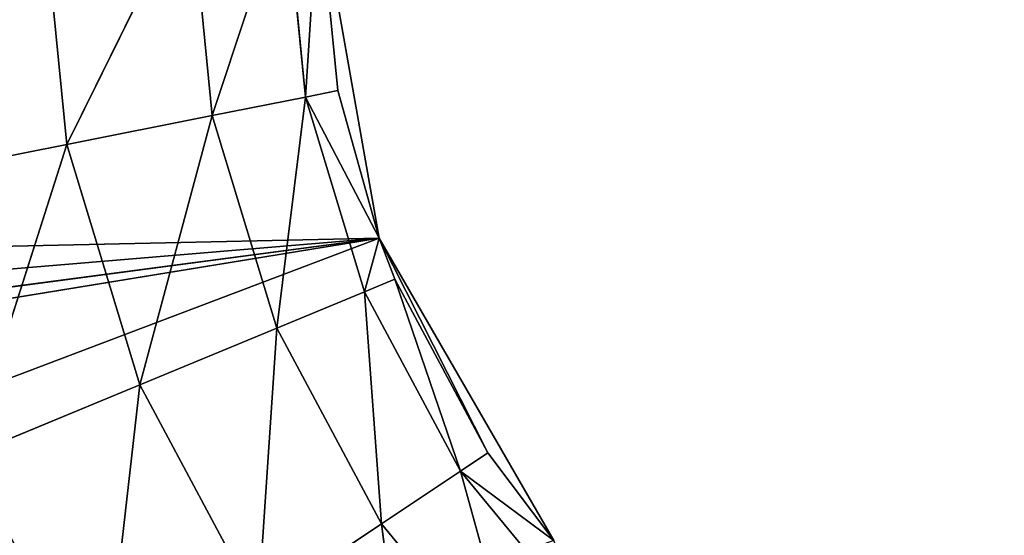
# Model space of a CAD drawing. Extents: x 14 to 217, y 27 to 186.
# Tile 397 of 656: x 81.246 to 82.715, y 78.941 to 79.71. Entities that reach past the tile are written whole.
import ezdxf

# ---------------------------------------------------------------- set-up
doc = ezdxf.new("R2010")
doc.units = 0
doc.header["$LTSCALE"] = 25.4
doc.layers.get('0').update_dxf_attribs({"color": 13, "linetype": 'CONTINUOUS'})

# ---------------------------------------------------------------- blocks, each defined once
blk = doc.blocks.new('PROFILE-RECESSED-T-CONNECT')
at = {"color": 0}
for p, q in [((68.0568, 14.7135, 106.4024), (68.3302, 14.5714, 106.348)), ((68.0568, 14.7135, 106.4024), (68.3302, 14.5714, 106.348)), ((68.1815, 14.7135, 106.8134), (68.3302, 14.5714, 106.348)), ((68.1815, 14.7135, 106.8134), (68.3302, 14.5714, 106.348)), ((68.1815, 14.7135, 106.8134), (68.439, 14.5714, 106.7067)), ((68.1815, 14.7135, 106.8134), (68.439, 14.5714, 106.7067)), ((68.3839, 14.7135, 107.1922), (68.439, 14.5714, 106.7067)), ((68.3839, 14.7135, 107.1922), (68.439, 14.5714, 106.7067)), ((68.2934, 14.5714, 105.9749), (68.3302, 14.5714, 106.348)), ((68.2934, 14.5714, 105.9749), (68.3302, 14.5714, 106.348)), ((68.3302, 14.5714, 106.348), (68.5147, 14.3502, 105.9749)), ((68.3302, 14.5714, 106.348), (68.5147, 14.3502, 105.9749)), ((68.3302, 14.5714, 106.348), (68.5472, 14.3502, 106.3048)), ((68.3302, 14.5714, 106.348), (68.5472, 14.3502, 106.3048)), ((68.3302, 14.5714, 106.348), (68.439, 14.5714, 106.7067)), ((68.3302, 14.5714, 106.348), (68.439, 14.5714, 106.7067)), ((68.439, 14.5714, 106.7067), (68.5472, 14.3502, 106.3048)), ((68.439, 14.5714, 106.7067), (68.5472, 14.3502, 106.3048)), ((68.439, 14.5714, 106.7067), (68.6434, 14.3502, 106.622)), ((68.439, 14.5714, 106.7067), (68.6434, 14.3502, 106.622)), ((68.439, 14.5714, 106.7067), (68.6157, 14.5714, 107.0373)), ((68.439, 14.5714, 106.7067), (68.6157, 14.5714, 107.0373)), ((68.6157, 14.5714, 107.0373), (68.6434, 14.3502, 106.622)), ((68.6157, 14.5714, 107.0373), (68.6434, 14.3502, 106.622)), ((68.6157, 14.5714, 107.0373), (68.7997, 14.3502, 106.9144)), ((68.6157, 14.5714, 107.0373), (68.7997, 14.3502, 106.9144)), ((68.8535, 14.5714, 107.3271), (68.7997, 14.3502, 106.9144)), ((68.8535, 14.5714, 107.3271), (68.7997, 14.3502, 106.9144)), ((68.5147, 14.3502, 105.9749), (68.5472, 14.3502, 106.3048)), ((68.5147, 14.3502, 105.9749), (68.5472, 14.3502, 106.3048)), ((68.5472, 14.3502, 106.3048), (68.6567, 14.0714, 105.9749)), ((68.5472, 14.3502, 106.3048), (68.6567, 14.0714, 105.9749)), ((68.5472, 14.3502, 106.3048), (68.6865, 14.0714, 106.2771)), ((68.5472, 14.3502, 106.3048), (68.6865, 14.0714, 106.2771)), ((68.5472, 14.3502, 106.3048), (68.6434, 14.3502, 106.622)), ((68.5472, 14.3502, 106.3048), (68.6434, 14.3502, 106.622)), ((68.6434, 14.3502, 106.622), (68.6865, 14.0714, 106.2771)), ((68.6434, 14.3502, 106.622), (68.6865, 14.0714, 106.2771)), ((68.6434, 14.3502, 106.622), (68.7746, 14.0714, 106.5677)), ((68.6434, 14.3502, 106.622), (68.7746, 14.0714, 106.5677)), ((68.6434, 14.3502, 106.622), (68.7997, 14.3502, 106.9144)), ((68.6434, 14.3502, 106.622), (68.7997, 14.3502, 106.9144)), ((68.7997, 14.3502, 106.9144), (68.7746, 14.0714, 106.5677)), ((68.7997, 14.3502, 106.9144), (68.7746, 14.0714, 106.5677)), ((68.7997, 14.3502, 106.9144), (68.9178, 14.0714, 106.8355)), ((68.7997, 14.3502, 106.9144), (68.9178, 14.0714, 106.8355)), ((68.7997, 14.3502, 106.9144), (69.01, 14.3502, 107.1706)), ((68.7997, 14.3502, 106.9144), (69.01, 14.3502, 107.1706)), ((69.01, 14.3502, 107.1706), (68.9178, 14.0714, 106.8355)), ((69.01, 14.3502, 107.1706), (68.9178, 14.0714, 106.8355)), ((68.6567, 14.0714, 105.9749), (68.6865, 14.0714, 106.2771)), ((68.6567, 14.0714, 105.9749), (68.6865, 14.0714, 106.2771)), ((68.7961, 13.7624, 106.488), (68.6865, 14.0714, 106.2771)), ((68.6865, 14.0714, 106.2771), (68.7746, 14.0714, 106.5677)), ((68.7345, 13.7624, 106.2676), (68.6865, 14.0714, 106.2771)), ((68.7961, 13.7624, 106.488), (68.6865, 14.0714, 106.2771)), ((68.7345, 13.7624, 106.2676), (68.6865, 14.0714, 106.2771)), ((68.7057, 13.7624, 105.9749), (68.6865, 14.0714, 106.2771)), ((68.7057, 13.7624, 105.9749), (68.6865, 14.0714, 106.2771)), ((68.6865, 14.0714, 106.2771), (68.7746, 14.0714, 106.5677)), ((68.8198, 13.7624, 106.549), (68.7746, 14.0714, 106.5677)), ((68.7746, 14.0714, 106.5677), (68.9178, 14.0714, 106.8355)), ((68.8198, 13.7624, 106.549), (68.7746, 14.0714, 106.5677)), ((68.7961, 13.7624, 106.488), (68.7746, 14.0714, 106.5677)), ((68.7961, 13.7624, 106.488), (68.7746, 14.0714, 106.5677)), ((68.7746, 14.0714, 106.5677), (68.9178, 14.0714, 106.8355)), ((68.8198, 13.7624, 106.549), (68.9178, 14.0714, 106.8355)), ((68.8198, 13.7624, 106.549), (68.9178, 14.0714, 106.8355)), ((69.0566, 13.7624, 106.9391), (68.9178, 14.0714, 106.8355)), ((68.9178, 14.0714, 106.8355), (69.1104, 14.0714, 107.0702)), ((68.9585, 13.7624, 106.8083), (68.9178, 14.0714, 106.8355)), ((69.0566, 13.7624, 106.9391), (68.9178, 14.0714, 106.8355)), ((68.9585, 13.7624, 106.8083), (68.9178, 14.0714, 106.8355)), ((68.9178, 14.0714, 106.8355), (69.1104, 14.0714, 107.0702)), ((68.7057, 4.5648, 105.9749), (68.7345, 13.7624, 106.2676)), ((68.7057, 4.5648, 105.9749), (68.7345, 13.7624, 106.2676)), ((68.7057, 13.7624, 105.9749), (68.7345, 13.7624, 106.2676)), ((68.7057, 13.7624, 105.9749), (68.7345, 13.7624, 106.2676)), ((68.7961, 4.5648, 106.488), (68.7345, 13.7624, 106.2676)), ((68.7345, 13.7624, 106.2676), (68.7961, 13.7624, 106.488)), ((68.7961, 4.5648, 106.488), (68.7345, 13.7624, 106.2676)), ((68.7345, 13.7624, 106.2676), (68.7961, 13.7624, 106.488)), ((68.7961, 13.7624, 106.488), (68.7961, 4.5648, 106.488)), ((68.7961, 4.5648, 106.488), (68.9585, 13.7624, 106.8083)), ((68.7961, 4.5648, 106.488), (68.9585, 13.7624, 106.8083)), ((68.7961, 4.5648, 106.488), (68.8198, 13.7624, 106.549)), ((68.7961, 4.5648, 106.488), (68.8198, 13.7624, 106.549)), ((68.7961, 13.7624, 106.488), (68.7961, 4.5648, 106.488)), ((68.7961, 13.7624, 106.488), (68.8198, 13.7624, 106.549)), ((68.7961, 13.7624, 106.488), (68.8198, 13.7624, 106.549)), ((68.8198, 13.7624, 106.549), (68.9585, 13.7624, 106.8083)), ((68.8198, 13.7624, 106.549), (68.9585, 13.7624, 106.8083)), ((69.0566, 4.5648, 106.9391), (68.9585, 13.7624, 106.8083)), ((68.9585, 13.7624, 106.8083), (69.0566, 13.7624, 106.9391)), ((69.0566, 4.5648, 106.9391), (68.9585, 13.7624, 106.8083)), ((68.9585, 13.7624, 106.8083), (69.0566, 13.7624, 106.9391)), ((49.048, 4.5648, 113.9749), (68.7961, 4.5648, 106.488)), ((49.048, 4.5648, 113.9749), (68.7961, 4.5648, 106.488)), ((56.5557, 4.5648, 108.4864), (68.7961, 4.5648, 106.488)), ((56.5557, 4.5648, 108.4864), (68.7961, 4.5648, 106.488)), ((57.1563, 4.5648, 108.0255), (68.7961, 4.5648, 106.488)), ((57.1563, 4.5648, 108.0255), (68.7961, 4.5648, 106.488)), ((68.7961, 4.5648, 106.488), (57.6171, 4.5648, 107.4249)), ((68.7961, 4.5648, 106.488), (57.6171, 4.5648, 107.4249)), ((57.9068, 4.5648, 106.7255), (68.7961, 4.5648, 106.488)), ((57.9068, 4.5648, 106.7255), (68.7961, 4.5648, 106.488)), ((68.7057, 4.5648, 105.9749), (68.7961, 4.5648, 106.488)), ((68.7057, 4.5648, 105.9749), (68.7961, 4.5648, 106.488)), ((68.7961, 4.5648, 106.488), (69.0566, 4.5648, 106.9391)), ((68.7961, 4.5648, 106.488), (69.0566, 4.5648, 106.9391))]:
    blk.add_line(p, q, dxfattribs=at)
mesh = blk.add_polyface(dxfattribs=at)
corners = [(68.127, 14.7624, 107.3639), (68.3839, 14.7135, 107.1922), (68.1815, 14.7135, 106.8134)]
mesh.append_faces([[corners[k] for k in face] for face in [(0, 1, 2)]], dxfattribs={"color": 0})
mesh = blk.add_polyface(dxfattribs=at)
corners = [(68.0568, 14.7135, 106.4024), (68.2934, 14.5714, 105.9749), (68.0147, 14.7135, 105.9749)]
mesh.append_faces([[corners[k] for k in face] for face in [(0, 1, 2)]], dxfattribs={"color": 0})
mesh = blk.add_polyface(dxfattribs=at)
corners = [(68.0568, 14.7135, 106.4024), (68.3302, 14.5714, 106.348), (68.2934, 14.5714, 105.9749)]
mesh.append_faces([[corners[k] for k in face] for face in [(0, 1, 2)]], dxfattribs={"color": 0})
mesh = blk.add_polyface(dxfattribs=at)
corners = [(68.1815, 14.7135, 106.8134), (68.3302, 14.5714, 106.348), (68.0568, 14.7135, 106.4024)]
mesh.append_faces([[corners[k] for k in face] for face in [(0, 1, 2)]], dxfattribs={"color": 0})
mesh = blk.add_polyface(dxfattribs=at)
corners = [(68.1815, 14.7135, 106.8134), (68.439, 14.5714, 106.7067), (68.3302, 14.5714, 106.348)]
mesh.append_faces([[corners[k] for k in face] for face in [(0, 1, 2)]], dxfattribs={"color": 0})
mesh = blk.add_polyface(dxfattribs=at)
corners = [(68.3839, 14.7135, 107.1922), (68.439, 14.5714, 106.7067), (68.1815, 14.7135, 106.8134)]
mesh.append_faces([[corners[k] for k in face] for face in [(0, 1, 2)]], dxfattribs={"color": 0})
mesh = blk.add_polyface(dxfattribs=at)
corners = [(68.3839, 14.7135, 107.1922), (68.6157, 14.5714, 107.0373), (68.439, 14.5714, 106.7067)]
mesh.append_faces([[corners[k] for k in face] for face in [(0, 1, 2)]], dxfattribs={"color": 0})
mesh = blk.add_polyface(dxfattribs=at)
corners = [(68.3302, 14.5714, 106.348), (68.5147, 14.3502, 105.9749), (68.2934, 14.5714, 105.9749)]
mesh.append_faces([[corners[k] for k in face] for face in [(0, 1, 2)]], dxfattribs={"color": 0})
mesh = blk.add_polyface(dxfattribs=at)
corners = [(68.3302, 14.5714, 106.348), (68.5472, 14.3502, 106.3048), (68.5147, 14.3502, 105.9749)]
mesh.append_faces([[corners[k] for k in face] for face in [(0, 1, 2)]], dxfattribs={"color": 0})
mesh = blk.add_polyface(dxfattribs=at)
corners = [(68.439, 14.5714, 106.7067), (68.5472, 14.3502, 106.3048), (68.3302, 14.5714, 106.348)]
mesh.append_faces([[corners[k] for k in face] for face in [(0, 1, 2)]], dxfattribs={"color": 0})
mesh = blk.add_polyface(dxfattribs=at)
corners = [(68.439, 14.5714, 106.7067), (68.6434, 14.3502, 106.622), (68.5472, 14.3502, 106.3048)]
mesh.append_faces([[corners[k] for k in face] for face in [(0, 1, 2)]], dxfattribs={"color": 0})
mesh = blk.add_polyface(dxfattribs=at)
corners = [(68.6157, 14.5714, 107.0373), (68.6434, 14.3502, 106.622), (68.439, 14.5714, 106.7067)]
mesh.append_faces([[corners[k] for k in face] for face in [(0, 1, 2)]], dxfattribs={"color": 0})
mesh = blk.add_polyface(dxfattribs=at)
corners = [(68.6157, 14.5714, 107.0373), (68.7997, 14.3502, 106.9144), (68.6434, 14.3502, 106.622)]
mesh.append_faces([[corners[k] for k in face] for face in [(0, 1, 2)]], dxfattribs={"color": 0})
mesh = blk.add_polyface(dxfattribs=at)
corners = [(68.8535, 14.5714, 107.3271), (68.7997, 14.3502, 106.9144), (68.6157, 14.5714, 107.0373)]
mesh.append_faces([[corners[k] for k in face] for face in [(0, 1, 2)]], dxfattribs={"color": 0})
mesh = blk.add_polyface(dxfattribs=at)
corners = [(68.8535, 14.5714, 107.3271), (69.01, 14.3502, 107.1706), (68.7997, 14.3502, 106.9144)]
mesh.append_faces([[corners[k] for k in face] for face in [(0, 1, 2)]], dxfattribs={"color": 0})
mesh = blk.add_polyface(dxfattribs=at)
corners = [(68.5472, 14.3502, 106.3048), (68.6567, 14.0714, 105.9749), (68.5147, 14.3502, 105.9749)]
mesh.append_faces([[corners[k] for k in face] for face in [(0, 1, 2)]], dxfattribs={"color": 0})
mesh = blk.add_polyface(dxfattribs=at)
corners = [(68.5472, 14.3502, 106.3048), (68.6865, 14.0714, 106.2771), (68.6567, 14.0714, 105.9749)]
mesh.append_faces([[corners[k] for k in face] for face in [(0, 1, 2)]], dxfattribs={"color": 0})
mesh = blk.add_polyface(dxfattribs=at)
corners = [(68.6434, 14.3502, 106.622), (68.6865, 14.0714, 106.2771), (68.5472, 14.3502, 106.3048)]
mesh.append_faces([[corners[k] for k in face] for face in [(0, 1, 2)]], dxfattribs={"color": 0})
mesh = blk.add_polyface(dxfattribs=at)
corners = [(68.6434, 14.3502, 106.622), (68.7746, 14.0714, 106.5677), (68.6865, 14.0714, 106.2771)]
mesh.append_faces([[corners[k] for k in face] for face in [(0, 1, 2)]], dxfattribs={"color": 0})
mesh = blk.add_polyface(dxfattribs=at)
corners = [(68.7997, 14.3502, 106.9144), (68.7746, 14.0714, 106.5677), (68.6434, 14.3502, 106.622)]
mesh.append_faces([[corners[k] for k in face] for face in [(0, 1, 2)]], dxfattribs={"color": 0})
mesh = blk.add_polyface(dxfattribs=at)
corners = [(68.7997, 14.3502, 106.9144), (68.9178, 14.0714, 106.8355), (68.7746, 14.0714, 106.5677)]
mesh.append_faces([[corners[k] for k in face] for face in [(0, 1, 2)]], dxfattribs={"color": 0})
mesh = blk.add_polyface(dxfattribs=at)
corners = [(69.01, 14.3502, 107.1706), (68.9178, 14.0714, 106.8355), (68.7997, 14.3502, 106.9144)]
mesh.append_faces([[corners[k] for k in face] for face in [(0, 1, 2)]], dxfattribs={"color": 0})
mesh = blk.add_polyface(dxfattribs=at)
corners = [(69.01, 14.3502, 107.1706), (69.1104, 14.0714, 107.0702), (68.9178, 14.0714, 106.8355)]
mesh.append_faces([[corners[k] for k in face] for face in [(0, 1, 2)]], dxfattribs={"color": 0})
mesh = blk.add_polyface(dxfattribs=at)
corners = [(68.6865, 14.0714, 106.2771), (68.7057, 13.7624, 105.9749), (68.6567, 14.0714, 105.9749)]
mesh.append_faces([[corners[k] for k in face] for face in [(0, 1, 2)]], dxfattribs={"color": 0})
mesh = blk.add_polyface(dxfattribs=at)
corners = [(68.7746, 14.0714, 106.5677), (68.7961, 13.7624, 106.488), (68.6865, 14.0714, 106.2771)]
mesh.append_faces([[corners[k] for k in face] for face in [(0, 1, 2)]], dxfattribs={"color": 0})
mesh = blk.add_polyface(dxfattribs=at)
corners = [(68.6865, 14.0714, 106.2771), (68.7961, 13.7624, 106.488), (68.7345, 13.7624, 106.2676)]
mesh.append_faces([[corners[k] for k in face] for face in [(0, 1, 2)]], dxfattribs={"color": 0})
mesh = blk.add_polyface(dxfattribs=at)
corners = [(68.6865, 14.0714, 106.2771), (68.7345, 13.7624, 106.2676), (68.7057, 13.7624, 105.9749)]
mesh.append_faces([[corners[k] for k in face] for face in [(0, 1, 2)]], dxfattribs={"color": 0})
mesh = blk.add_polyface(dxfattribs=at)
corners = [(68.9178, 14.0714, 106.8355), (68.8198, 13.7624, 106.549), (68.7746, 14.0714, 106.5677)]
mesh.append_faces([[corners[k] for k in face] for face in [(0, 1, 2)]], dxfattribs={"color": 0})
mesh = blk.add_polyface(dxfattribs=at)
corners = [(68.7746, 14.0714, 106.5677), (68.8198, 13.7624, 106.549), (68.7961, 13.7624, 106.488)]
mesh.append_faces([[corners[k] for k in face] for face in [(0, 1, 2)]], dxfattribs={"color": 0})
mesh = blk.add_polyface(dxfattribs=at)
corners = [(68.9178, 14.0714, 106.8355), (68.9585, 13.7624, 106.8083), (68.8198, 13.7624, 106.549)]
mesh.append_faces([[corners[k] for k in face] for face in [(0, 1, 2)]], dxfattribs={"color": 0})
mesh = blk.add_polyface(dxfattribs=at)
corners = [(69.1104, 14.0714, 107.0702), (69.0566, 13.7624, 106.9391), (68.9178, 14.0714, 106.8355)]
mesh.append_faces([[corners[k] for k in face] for face in [(0, 1, 2)]], dxfattribs={"color": 0})
mesh = blk.add_polyface(dxfattribs=at)
corners = [(68.9178, 14.0714, 106.8355), (69.0566, 13.7624, 106.9391), (68.9585, 13.7624, 106.8083)]
mesh.append_faces([[corners[k] for k in face] for face in [(0, 1, 2)]], dxfattribs={"color": 0})
mesh = blk.add_polyface(dxfattribs=at)
corners = [(68.7345, 13.7624, 106.2676), (68.7961, 4.5648, 106.488), (68.7057, 4.5648, 105.9749)]
mesh.append_faces([[corners[k] for k in face] for face in [(0, 1, 2)]], dxfattribs={"color": 0})
mesh = blk.add_polyface(dxfattribs=at)
corners = [(68.7345, 13.7624, 106.2676), (68.7057, 4.5648, 105.9749), (68.7057, 13.7624, 105.9749)]
mesh.append_faces([[corners[k] for k in face] for face in [(0, 1, 2)]], dxfattribs={"color": 0})
mesh = blk.add_polyface(dxfattribs=at)
corners = [(68.7961, 13.7624, 106.488), (68.7961, 4.5648, 106.488), (68.7345, 13.7624, 106.2676)]
mesh.append_faces([[corners[k] for k in face] for face in [(0, 1, 2)]], dxfattribs={"color": 0})
mesh = blk.add_polyface(dxfattribs=at)
corners = [(68.9585, 13.7624, 106.8083), (69.0566, 4.5648, 106.9391), (68.7961, 4.5648, 106.488)]
mesh.append_faces([[corners[k] for k in face] for face in [(0, 1, 2)]], dxfattribs={"color": 0})
mesh = blk.add_polyface(dxfattribs=at)
corners = [(68.9585, 13.7624, 106.8083), (68.7961, 4.5648, 106.488), (68.8198, 13.7624, 106.549)]
mesh.append_faces([[corners[k] for k in face] for face in [(0, 1, 2)]], dxfattribs={"color": 0})
mesh = blk.add_polyface(dxfattribs=at)
corners = [(68.8198, 13.7624, 106.549), (68.7961, 4.5648, 106.488), (68.7961, 13.7624, 106.488)]
mesh.append_faces([[corners[k] for k in face] for face in [(0, 1, 2)]], dxfattribs={"color": 0})
mesh = blk.add_polyface(dxfattribs=at)
corners = [(69.0566, 13.7624, 106.9391), (69.0566, 4.5648, 106.9391), (68.9585, 13.7624, 106.8083)]
mesh.append_faces([[corners[k] for k in face] for face in [(0, 1, 2)]], dxfattribs={"color": 0})
mesh = blk.add_polyface(dxfattribs=at)
corners = [(49.048, 4.5648, 113.9749), (68.7961, 4.5648, 106.488), (69.0566, 4.5648, 106.9391)]
mesh.append_faces([[corners[k] for k in face] for face in [(0, 1, 2)]], dxfattribs={"color": 0})
mesh = blk.add_polyface(dxfattribs=at)
corners = [(49.048, 4.5648, 113.9749), (56.5557, 4.5648, 108.4864), (68.7961, 4.5648, 106.488)]
mesh.append_faces([[corners[k] for k in face] for face in [(0, 1, 2)]], dxfattribs={"color": 0})
mesh = blk.add_polyface(dxfattribs=at)
corners = [(56.5557, 4.5648, 108.4864), (57.1563, 4.5648, 108.0255), (68.7961, 4.5648, 106.488)]
mesh.append_faces([[corners[k] for k in face] for face in [(0, 1, 2)]], dxfattribs={"color": 0})
mesh = blk.add_polyface(dxfattribs=at)
corners = [(57.1563, 4.5648, 108.0255), (57.6171, 4.5648, 107.4249), (68.7961, 4.5648, 106.488)]
mesh.append_faces([[corners[k] for k in face] for face in [(0, 1, 2)]], dxfattribs={"color": 0})
mesh = blk.add_polyface(dxfattribs=at)
corners = [(57.6171, 4.5648, 107.4249), (57.9068, 4.5648, 106.7255), (68.7961, 4.5648, 106.488)]
mesh.append_faces([[corners[k] for k in face] for face in [(0, 1, 2)]], dxfattribs={"color": 0})
mesh = blk.add_polyface(dxfattribs=at)
corners = [(57.9068, 4.5648, 106.7255), (68.7057, 4.5648, 105.9749), (68.7961, 4.5648, 106.488)]
mesh.append_faces([[corners[k] for k in face] for face in [(0, 1, 2)]], dxfattribs={"color": 0})
mesh = blk.add_polyface(dxfattribs=at)
corners = [(57.9068, 4.5648, 106.7255), (58.0057, 4.5648, 105.9749), (68.7057, 4.5648, 105.9749)]
mesh.append_faces([[corners[k] for k in face] for face in [(0, 1, 2)]], dxfattribs={"color": 0})
mesh = blk.add_polyface(dxfattribs=at)
corners = [(81.0469, 2.0001, 121), (53.8539, 2.0001, 106.75), (53.3049, 2.0001, 107.299)]
mesh.append_faces([[corners[k] for k in face] for face in [(0, 1, 2)]], dxfattribs={"color": 0})
mesh = blk.add_polyface(dxfattribs=at)
corners = [(84.0469, 2.0001, 118), (54.0549, 2.0001, 106), (53.8539, 2.0001, 106.75)]
mesh.append_faces([[corners[k] for k in face] for face in [(0, 1, 2)]], dxfattribs={"color": 0})
mesh = blk.add_polyface(dxfattribs=at)
corners = [(83.8185, 2.0001, 119.148), (84.0469, 2.0001, 118), (53.8539, 2.0001, 106.75)]
mesh.append_faces([[corners[k] for k in face] for face in [(0, 1, 2)]], dxfattribs={"color": 0})
mesh = blk.add_polyface(dxfattribs=at)
corners = [(82.1949, 2.0001, 120.7716), (83.8185, 2.0001, 119.148), (53.8539, 2.0001, 106.75)]
mesh.append_faces([[corners[k] for k in face] for face in [(0, 1, 2)]], dxfattribs={"color": 0})
mesh = blk.add_polyface(dxfattribs=at)
corners = [(81.0469, 2.0001, 121), (82.1949, 2.0001, 120.7716), (53.8539, 2.0001, 106.75)]
mesh.append_faces([[corners[k] for k in face] for face in [(0, 1, 2)]], dxfattribs={"color": 0})
mesh = blk.add_polyface(dxfattribs=at)
corners = [(84.0469, 2.0001, 118), (84.0469, 2.0001, 94), (54.0549, 2.0001, 106)]
mesh.append_faces([[corners[k] for k in face] for face in [(0, 1, 2)]], dxfattribs={"color": 0})
mesh = blk.add_polyface(dxfattribs=at)
corners = [(81.0469, 0.8001, 121), (53.3049, 0.8001, 107.299), (53.8539, 0.8001, 106.75)]
mesh.append_faces([[corners[k] for k in face] for face in [(0, 1, 2)]], dxfattribs={"color": 0})
mesh = blk.add_polyface(dxfattribs=at)
corners = [(83.1682, 0.8001, 120.1213), (53.8539, 0.8001, 106.75), (83.8185, 0.8001, 119.148)]
mesh.append_faces([[corners[k] for k in face] for face in [(0, 1, 2)]], dxfattribs={"color": 0})
mesh = blk.add_polyface(dxfattribs=at)
corners = [(53.8539, 0.8001, 106.75), (54.0549, 0.8001, 106), (84.0469, 0.8001, 94)]
mesh.append_faces([[corners[k] for k in face] for face in [(0, 1, 2)]], dxfattribs={"color": 0})
mesh = blk.add_polyface(dxfattribs=at)
corners = [(84.0469, 0.8001, 118), (53.8539, 0.8001, 106.75), (84.0469, 0.8001, 94)]
mesh.append_faces([[corners[k] for k in face] for face in [(0, 1, 2)]], dxfattribs={"color": 0})
mesh = blk.add_polyface(dxfattribs=at)
corners = [(83.8185, 0.8001, 119.148), (53.8539, 0.8001, 106.75), (84.0469, 0.8001, 118)]
mesh.append_faces([[corners[k] for k in face] for face in [(0, 1, 2)]], dxfattribs={"color": 0})
mesh = blk.add_polyface(dxfattribs=at)
corners = [(81.0469, 0.8001, 121), (53.8539, 0.8001, 106.75), (82.1949, 0.8001, 120.7716)]
mesh.append_faces([[corners[k] for k in face] for face in [(0, 1, 2)]], dxfattribs={"color": 0})
mesh = blk.add_polyface(dxfattribs=at)
corners = [(82.1949, 0.8001, 120.7716), (53.8539, 0.8001, 106.75), (83.1682, 0.8001, 120.1213)]
mesh.append_faces([[corners[k] for k in face] for face in [(0, 1, 2)]], dxfattribs={"color": 0})

msp = doc.modelspace()

# ---------------------------------------------------------------- block references
at = {"color": 7, "extrusion": (0, -1, -3.33067e-16)}
msp.add_blockref('PROFILE-RECESSED-T-CONNECT', (12.9862, -56.4217, -185.8719), dxfattribs=at)

doc.saveas('drawing.dxf')
